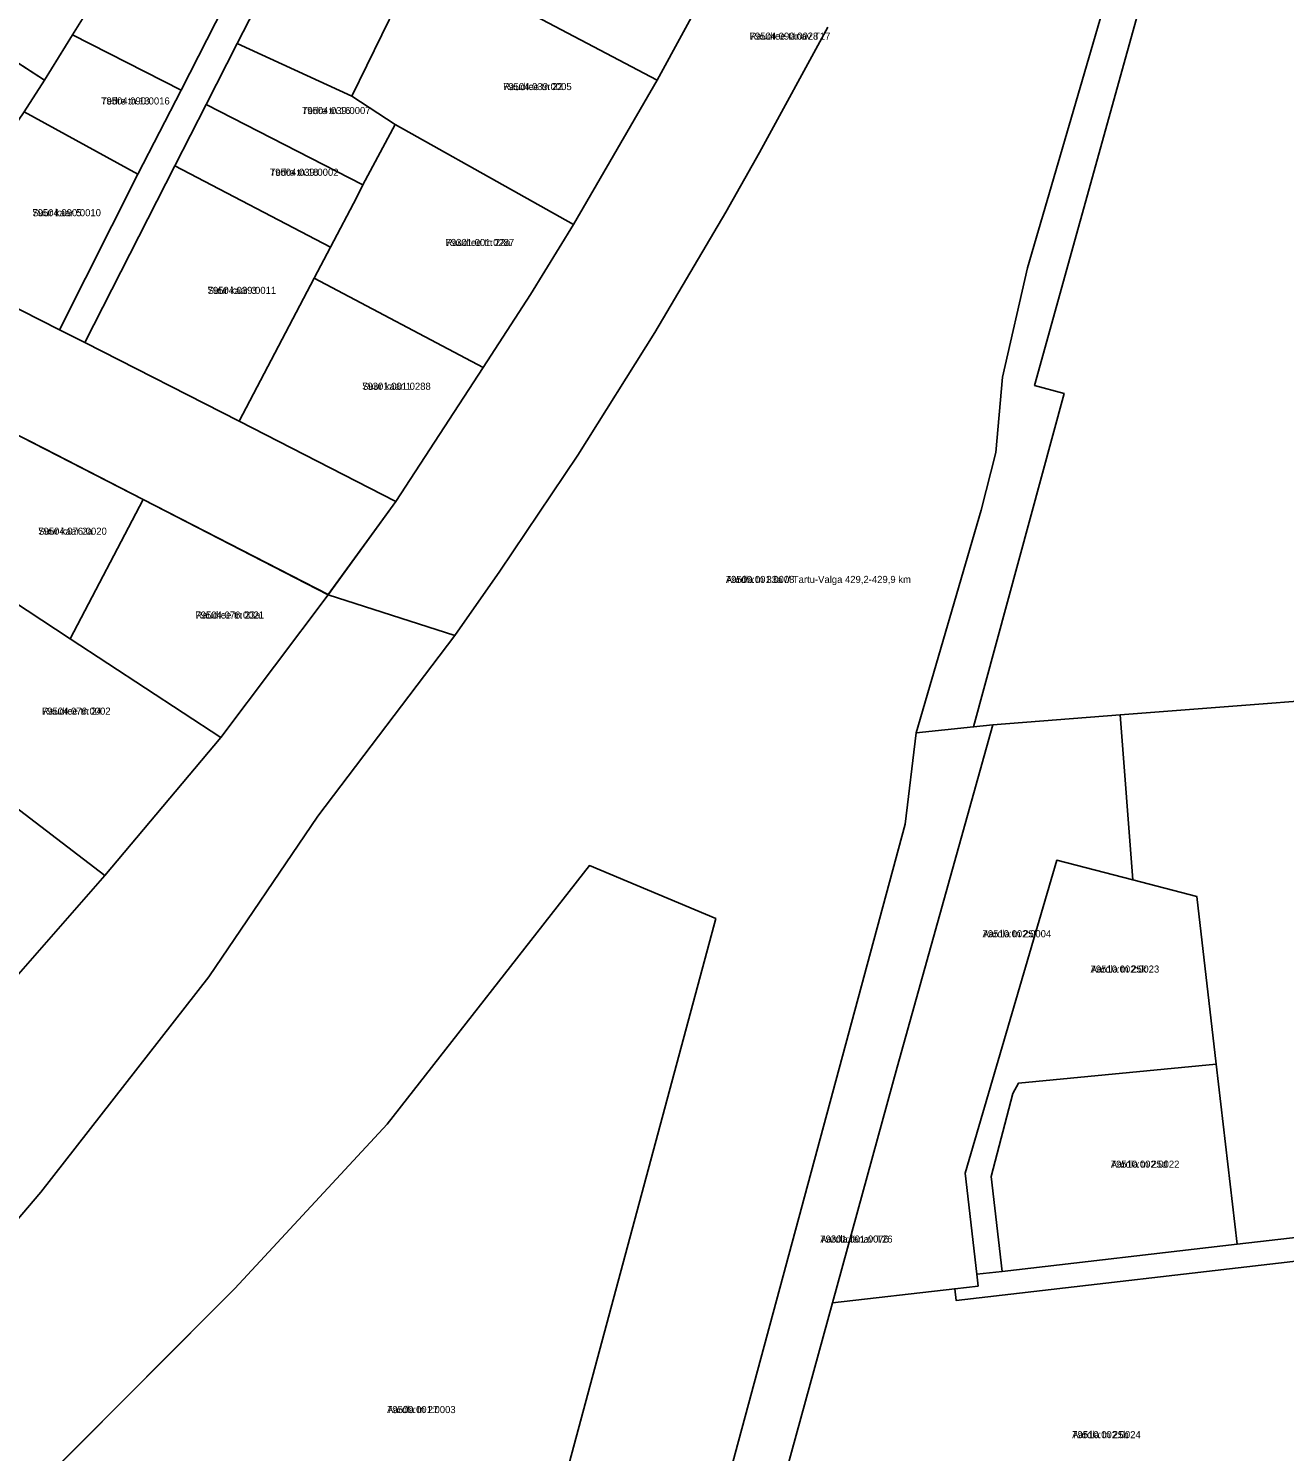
# Model space of a CAD drawing. Extents: x 643847 to 663718, y 6468443 to 6482775.
# Drawn here: x 658720.9 to 658986.5, y 6471569.9 to 6471870.9 of the extents above; entities that cross this region are included whole.
import ezdxf

# ---------------------------------------------------------------- set-up
doc = ezdxf.new("R2010")
doc.units = 0
for name, color, linetype in [('L_AADRESS', 7, 'Continuous'), ('PIIR', 7, 'Continuous'), ('TUNNUS', 7, 'Continuous')]:
    doc.layers.add(name, color=color, linetype=linetype)

msp = doc.modelspace()

# ---------------------------------------------------------------- linework, layer by layer
at = {"layer": 'PIIR'}
for points in [[(658984.46, 6471999.72), (659006.19, 6472047.97), (659016.22, 6472047.63), (658962.92, 6471900.95), (658933.61, 6471795.39), (658939.83, 6471793.68), (658920.69, 6471723.17), (658908.57, 6471721.9), (658922.33, 6471769), (658925.43, 6471781.17), (658926.82, 6471797.1), (658932.13, 6471820.22), (658956.19, 6471902.87), (658966.72, 6471932.72), (658975.17, 6471964.43)], [(658870.9, 6471891.42), (658853.83, 6471859.94), (658803.79, 6471886.28), (658808.48, 6471895.85), (658818.32, 6471915.91), (658823.11, 6471913.42), (658852.1, 6471899.77)], [(658702.38, 6471894.92), (658732.95, 6471874.05), (658730.15, 6471869.54), (658724.23, 6471859.97), (658692.98, 6471880.27)], [(658732.95, 6471874.05), (658740.03, 6471887.95), (658762.22, 6471875.65), (658753.11, 6471857.85), (658730.15, 6471869.54)], [(658775.09, 6471887.37), (658798.75, 6471876.01), (658789.2, 6471856.52), (658765.02, 6471867.7)], [(658836.08, 6471829.38), (658824.52, 6471835.88), (658798.38, 6471850.58), (658789.2, 6471856.52), (658798.75, 6471876.01), (658803.79, 6471886.28), (658853.83, 6471859.94)], [(658692.97, 6471880.26), (658697.07, 6471877.6), (658705.34, 6471872.22), (658724.23, 6471859.97), (658719.91, 6471853.24), (658715.4, 6471846.58), (658714.58, 6471845.3), (658683.51, 6471865.53)], [(658744, 6471840.04), (658719.91, 6471853.24), (658724.23, 6471859.97), (658730.15, 6471869.54), (658753.11, 6471857.85)], [(658765.02, 6471867.7), (658789.2, 6471856.52), (658798.38, 6471850.58), (658791.58, 6471837.83), (658758.41, 6471854.79)], [(658727.39, 6471807.15), (658699.37, 6471821.39), (658714.58, 6471845.3), (658715.4, 6471846.58), (658719.91, 6471853.24), (658744, 6471840.04)], [(658758.41, 6471854.79), (658791.58, 6471837.83), (658790.3, 6471835.21), (658784.71, 6471824.63), (658751.82, 6471841.85)], [(658791.58, 6471837.83), (658798.38, 6471850.58), (658824.52, 6471835.88), (658836.08, 6471829.38), (658827.03, 6471814.62), (658816.98, 6471799.15), (658781.26, 6471818.06), (658784.71, 6471824.63), (658790.3, 6471835.21)], [(658765.44, 6471787.8), (658732.74, 6471804.44), (658751.82, 6471841.85), (658784.71, 6471824.63), (658781.26, 6471818.06)], [(658765.44, 6471787.8), (658781.26, 6471818.06), (658816.98, 6471799.15), (658798.54, 6471770.84)], [(658716.86, 6471785.8), (658745.13, 6471771.22), (658729.68, 6471741.81), (658702.34, 6471759.75)], [(658745.13, 6471771.22), (658784.22, 6471751.11), (658761.55, 6471720.91), (658729.68, 6471741.81)], [(658737.02, 6471691.74), (658693, 6471725.38), (658705.35, 6471744.79), (658697.83, 6471752.19), (658702.34, 6471759.76), (658729.69, 6471741.82), (658761.56, 6471720.92)], [(658999.21, 6471616.39), (658976.41, 6471613.76), (658972, 6471651.87), (658967.92, 6471687.27), (658954.37, 6471690.8), (658951.68, 6471725.7), (659019.46, 6471730.93), (659026.99, 6471675), (659028.55, 6471663.44), (659029.5, 6471656.15), (659031.97, 6471638.27), (659036.13, 6471608.08), (659018.65, 6471606.29)], [(658916.71, 6471604.34), (658890.88, 6471601.35), (658904.58, 6471651.21), (658924.76, 6471723.59), (658951.68, 6471725.7), (658954.37, 6471690.8), (658938.3, 6471694.97), (658918.92, 6471628.75), (658921.38, 6471607.39), (658921.67, 6471604.91)], [(658711.75, 6471662.94), (658674.63, 6471696.49), (658693, 6471725.38), (658737.02, 6471691.74)], [(658872.56, 6471534.63), (658868.46, 6471519.62), (658879.26, 6471516.65), (658901.41, 6471519.63), (658903.07, 6471507.99), (658863.74, 6471502.5), (658851.85, 6471501.15), (658906.22, 6471702.62), (658908.57, 6471721.9), (658920.69, 6471723.17), (658924.76, 6471723.59), (658904.58, 6471651.21), (658890.88, 6471601.35)], [(658739.24, 6471486.75), (658727.17, 6471566.99), (658764.5, 6471604.37), (658796.7, 6471639.15), (658839.47, 6471693.83), (658866.19, 6471682.61), (658822.49, 6471520.27), (658762.09, 6471512.49), (658765.03, 6471490.22)], [(658938.3, 6471694.97), (658954.37, 6471690.8), (658967.92, 6471687.27), (658972, 6471651.87), (658930.18, 6471647.8), (658929.03, 6471645.64), (658924.44, 6471628.1), (658926.76, 6471608.01), (658921.38, 6471607.39), (658918.92, 6471628.75)], [(658930.18, 6471647.8), (658972, 6471651.87), (658976.41, 6471613.76), (658926.76, 6471608.01), (658924.44, 6471628.1), (658929.03, 6471645.64)], [(659001.65, 6471561.33), (658897.33, 6471548.58), (658898.81, 6471538.09), (658872.56, 6471534.63), (658890.88, 6471601.35), (658916.71, 6471604.34), (658917, 6471601.86), (658994.88, 6471610.86)]]:
    msp.add_lwpolyline(points, close=True, dxfattribs=at)
for points in [[(659019.46, 6471730.93), (658951.68, 6471725.7), (658924.76, 6471723.59), (658920.69, 6471723.17), (658939.83, 6471793.68), (658933.61, 6471795.39), (658962.92, 6471900.95), (659016.22, 6472047.63)], [(658956.19, 6471902.87), (658932.13, 6471820.22), (658926.82, 6471797.1), (658925.43, 6471781.17), (658922.33, 6471769), (658908.57, 6471721.9), (658906.22, 6471702.62), (658851.85, 6471501.15)], [(658889.91, 6471871.15), (658875.45, 6471844.67), (658868.31, 6471832), (658853.3, 6471806.54), (658837, 6471780.62), (658820.56, 6471756.1), (658811.02, 6471742.52), (658784.22, 6471751.11), (658798.54, 6471770.84), (658816.98, 6471799.15), (658827.03, 6471814.62), (658836.08, 6471829.38), (658853.83, 6471859.94), (658870.9, 6471891.42)], [(658775.09, 6471887.37), (658765.02, 6471867.7), (658758.41, 6471854.79), (658751.82, 6471841.85), (658732.74, 6471804.44), (658727.39, 6471807.15), (658744, 6471840.04), (658753.11, 6471857.85), (658762.22, 6471875.65)], [(658586.66, 6471477.59), (658677.6, 6471570.91), (658723.5, 6471624.75), (658759, 6471670.33), (658782.07, 6471704.27), (658811.02, 6471742.52), (658820.56, 6471756.1), (658837, 6471780.62), (658853.3, 6471806.54), (658868.31, 6471832), (658875.45, 6471844.67), (658889.91, 6471871.15)], [(658699.37, 6471821.39), (658727.39, 6471807.15), (658732.74, 6471804.44), (658765.44, 6471787.8), (658798.54, 6471770.84), (658784.23, 6471751.13), (658745.14, 6471771.25), (658724.19, 6471782.03), (658716.84, 6471785.8)], [(658601.72, 6471551.03), (658635.01, 6471584.07), (658641.89, 6471591.28), (658686.86, 6471637.14), (658711.75, 6471662.94), (658737.02, 6471691.74), (658761.55, 6471720.91), (658784.22, 6471751.11), (658811.02, 6471742.52), (658782.07, 6471704.27), (658759, 6471670.33), (658723.5, 6471624.75), (658677.6, 6471570.91), (658586.66, 6471477.59)], [(658822.49, 6471520.27), (658866.19, 6471682.61), (658839.47, 6471693.83), (658796.7, 6471639.15), (658764.5, 6471604.37), (658727.16, 6471566.98)], [(658994.88, 6471610.86), (658917, 6471601.86), (658916.71, 6471604.34), (658921.67, 6471604.91), (658921.38, 6471607.39), (658926.76, 6471608.01), (658976.41, 6471613.76), (658999.21, 6471616.39)]]:
    msp.add_lwpolyline(points, dxfattribs=at)

# ---------------------------------------------------------------- texts
at = {"layer": 'L_AADRESS'}
for s, p in [('Raudtee tänav T17', (658873.36, 6471868.5)), ('Raudtee tn 22', (658821.22, 6471857.83)), ('Tedre tn 13', (658736.22, 6471854.79)), ('Tedre tn 16', (658778.69, 6471852.76)), ('Tedre tn 18', (658771.91, 6471839.71)), ('Suur kaar 5', (658721.68, 6471831.16)), ('Raudtee tn 22a', (658809.07, 6471824.86)), ('Suur kaar 3', (658758.73, 6471814.73)), ('Suur kaar 1', (658791.42, 6471794.45)), ('Suur kaar 2a', (658722.92, 6471763.8)), ('Aardla tn 33a // Tartu-Valga 429,2-429,9 km', (658868.32, 6471753.6)), ('Raudtee tn 23a', (658756.17, 6471746.07)), ('Raudtee tn 24', (658723.72, 6471725.75)), ('Aardla tn 25f', (658922.62, 6471678.67)), ('Aardla tn 25k', (658945.46, 6471671.2)), ('Aardla tn 25d', (658949.73, 6471629.94)), ('Aardla tänav T26', (658888.3, 6471614.1)), ('Aardla tn 27', (658796.68, 6471578.04)), ('Aardla tn 25b', (658941.56, 6471572.74))]:
    msp.add_text(s, height=1.5, dxfattribs=at).set_placement(p)
at = {"layer": 'TUNNUS'}
for s, p in [('79504:090:0028', (658873.36, 6471868.5)), ('79504:039:0005', (658821.22, 6471857.83)), ('79504:090:0016', (658736.22, 6471854.79)), ('79504:039:0007', (658778.69, 6471852.76)), ('79504:039:0002', (658771.91, 6471839.71)), ('79504:090:0010', (658721.68, 6471831.16)), ('79301:001:0287', (658809.07, 6471824.86)), ('79504:039:0011', (658758.73, 6471814.73)), ('79301:001:0288', (658791.42, 6471794.45)), ('79504:076:0020', (658722.92, 6471763.8)), ('79509:001:0008', (658868.32, 6471753.6)), ('79504:076:0021', (658756.17, 6471746.07)), ('79504:076:0002', (658723.72, 6471725.75)), ('79510:002:0004', (658922.62, 6471678.67)), ('79510:002:0023', (658945.46, 6471671.2)), ('79510:002:0022', (658949.73, 6471629.94)), ('79301:001:0076', (658888.3, 6471614.1)), ('79509:001:0003', (658796.68, 6471578.04)), ('79510:002:0024', (658941.56, 6471572.74))]:
    msp.add_text(s, height=1.5, dxfattribs=at).set_placement(p)

doc.saveas('drawing.dxf')
